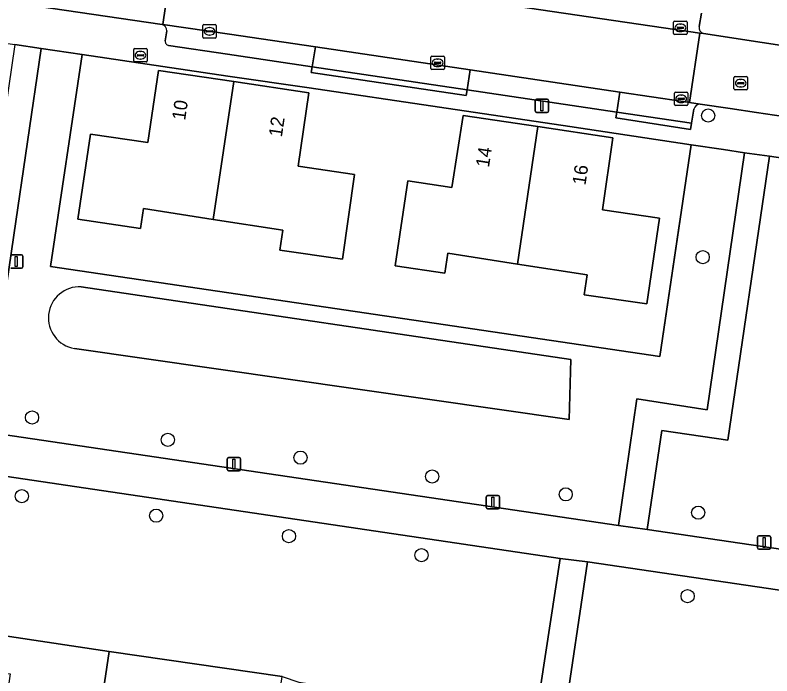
# Model space of a CAD drawing. Extents: x 164148 to 165261, y 382513 to 383432.
# Drawn here: x 164365.5 to 164421.6, y 383245.5 to 383294.5 of the extents above; entities that cross this region are included whole.
import ezdxf

# ---------------------------------------------------------------- set-up
doc = ezdxf.new("R2010")
doc.units = 0
for name, color, linetype in [('IMGEO_Boom', 7, 'Continuous'), ('IMGEO_Brandkraan', 7, 'Continuous'), ('IMGEO_Erf', 7, 'Continuous'), ('IMGEO_Fietspad_gesloten', 7, 'Continuous'), ('IMGEO_Greppel_droge_sloot', 7, 'Continuous'), ('IMGEO_Groenvoorziening', 7, 'Continuous'), ('IMGEO_Hek', 7, 'Continuous'), ('IMGEO_Kolk', 7, 'Continuous'), ('IMGEO_Lichtmast', 7, 'Continuous'), ('IMGEO_Muur', 7, 'Continuous'), ('IMGEO_Pand', 7, 'Continuous'), ('IMGEO_Pand_nummerreeks', 7, 'Continuous'), ('IMGEO_Parkeervlak_open', 7, 'Continuous'), ('IMGEO_Rijbaan_lokaal_open', 7, 'Continuous'), ('IMGEO_Rioolput', 7, 'Continuous'), ('IMGEO_Voetpad_gesloten', 7, 'Continuous'), ('IMGEO_Voetpad_open', 7, 'Continuous')]:
    doc.layers.add(name, color=color, linetype=linetype)

msp = doc.modelspace()

# ---------------------------------------------------------------- linework, layer by layer
at = {"layer": 'IMGEO_Boom'}
for centre in [(164416.91, 383287.031), (164416.506, 383276.521), (164366.746, 383264.626), (164376.82, 383262.968), (164386.67, 383261.645), (164396.438, 383260.244), (164365.986, 383258.785), (164406.346, 383258.921), (164416.177, 383257.562), (164375.956, 383257.337), (164385.811, 383255.821), (164395.639, 383254.405), (164415.388, 383251.362)]:
    msp.add_circle(centre, 0.489, dxfattribs=at)
at = {"layer": 'IMGEO_Brandkraan'}
for p, q in [((164374.288, 383291.082), (164374.288, 383291.934)), ((164374.363, 383292.008), (164375.215, 383292.008)), ((164374.776, 383291.788), (164374.801, 383291.788)), ((164375.289, 383291.934), (164375.289, 383291.082)), ((164374.547, 383291.502), (164374.547, 383291.514)), ((164374.985, 383291.465), (164374.587, 383291.465)), ((164374.59, 383291.551), (164374.988, 383291.551)), ((164374.799, 383291.228), (164374.774, 383291.228)), ((164375.031, 383291.514), (164375.031, 383291.502)), ((164375.215, 383291.008), (164374.363, 383291.008))]:
    msp.add_line(p, q, dxfattribs=at)
for points in [[(164374.288, 383291.082), (164374.288, 383291.934)], [(164374.363, 383292.008), (164375.215, 383292.008)], [(164375.289, 383291.934), (164375.289, 383291.082)], [(164375.215, 383291.008), (164374.363, 383291.008)]]:
    msp.add_lwpolyline(points, dxfattribs=at)
for centre, radius, start, end in [((164374.365, 383291.932), 0.0765, 91.552, 178.448), ((164374.365, 383291.932), 0.0765, 91.552, 178.448), ((164375.213, 383291.932), 0.0765, 1.552, 88.448), ((164375.213, 383291.932), 0.0765, 1.552, 88.448), ((164374.587, 383291.511), 0.0403, 85.8775, 175.7526), ((164374.584, 383291.501), 0.0366, 178.938, 274.7102), ((164374.988, 383291.508), 0.043, 264.8664, 352.4533), ((164374.992, 383291.513), 0.0386, 1.7309, 96.639), ((164374.365, 383291.084), 0.0765, 181.552, 268.448), ((164374.365, 383291.084), 0.0765, 181.552, 268.448), ((164375.213, 383291.084), 0.0765, 271.552, 358.448), ((164375.213, 383291.084), 0.0765, 271.552, 358.448)]:
    msp.add_arc(centre, radius, start, end, dxfattribs=at)
for centre, major_axis, ratio, start_param, end_param in [((164374.775, 383291.508), (-0.387, 0.002), 0.722429, 4.712389, 7.853982), ((164374.8, 383291.508), (-0.39, 0.002), 0.717154, 1.570796, 4.712389)]:
    msp.add_ellipse(centre, major_axis=major_axis, ratio=ratio, start_param=start_param, end_param=end_param, dxfattribs=at)
at = {"layer": 'IMGEO_Erf'}
for points in [[(164387.313, 383289.078), (164381.278, 383289.967), (164370.46, 383291.569), (164368.108, 383275.835), (164413.32, 383269.151), (164415.655, 383284.854), (164406.647, 383286.21)], [(164386.484, 383283.271), (164390.673, 383282.655), (164389.771, 383276.371), (164385.129, 383277.04), (164385.343, 383278.525), (164380.196, 383279.324), (164375.013, 383280.128), (164374.793, 383278.644), (164370.154, 383279.333), (164371.093, 383285.661), (164375.336, 383285.025), (164376.135, 383290.377), (164381.713, 383289.549), (164387.291, 383288.721)], [(164397.89, 383281.695), (164398.723, 383287.041), (164404.283, 383286.214), (164409.843, 383285.386), (164409.065, 383280.045), (164413.304, 383279.419), (164412.36, 383273.05), (164407.718, 383273.72), (164407.932, 383275.204), (164402.764, 383276.006), (164397.602, 383276.808), (164397.382, 383275.324), (164393.699, 383275.871), (164394.636, 383282.183)], [(164371.75, 383221.936), (164372.646, 383228.065), (164369.689, 383228.502), (164370.654, 383235.021), (164373.618, 383234.592), (164374.458, 383240.337), (164371.5, 383240.775), (164372.462, 383247.267), (164362.756, 383248.709), (164362.379, 383246.004), (164365.13, 383245.6), (164364.599, 383241.982), (164364.068, 383238.364), (164361.316, 383238.768), (164360.576, 383233.735), (164363.336, 383233.328), (164362.806, 383229.738), (164362.275, 383226.148), (164359.515, 383226.556), (164359.126, 383223.796)]]:
    msp.add_lwpolyline(points, close=True, dxfattribs=at)
at = {"layer": 'IMGEO_Fietspad_gesloten'}
for points in [[(164412.392, 383256.302), (164410.253, 383256.618), (164363.243, 383263.551), (164361.319, 383263.835), (164322.847, 383269.509), (164297.994, 383273.175), (164298.515, 383270.074), (164322.366, 383266.481), (164324.331, 383266.264), (164405.939, 383254.161), (164407.972, 383253.915), (164472.414, 383244.404), (164474.369, 383244.09), (164540.938, 383234.279), (164542.964, 383233.969), (164588.572, 383227.202), (164590.192, 383226.957), (164594.42, 383226.319)], [(164593.829, 383229.46), (164588.82, 383230.206), (164587.504, 383230.395), (164581.38, 383231.31), (164530.74, 383238.876), (164528.693, 383239.15), (164524.55, 383239.761), (164471.929, 383247.522), (164469.921, 383247.818), (164412.392, 383256.302)]]:
    msp.add_lwpolyline(points, dxfattribs=at)
at = {"layer": 'IMGEO_Greppel_droge_sloot'}
msp.add_lwpolyline([(164369.89, 383269.745), (164406.61, 383264.48), (164406.724, 383268.924), (164370.391, 383274.325)], dxfattribs=at)
msp.add_arc((164370.272, 383272.021), 2.307, 87.0523, 260.4623, dxfattribs=at)
at = {"layer": 'IMGEO_Groenvoorziening'}
for points in [[(164370.46, 383291.569), (164367.432, 383292.011), (164365.396, 383278.153), (164363.243, 383263.551), (164410.253, 383256.618), (164411.617, 383265.999), (164416.841, 383265.204), (164419.619, 383284.276), (164418.056, 383284.504), (164415.655, 383284.854), (164413.32, 383269.151), (164368.108, 383275.835)], [(164422.255, 383267.801), (164424.578, 383283.554), (164421.456, 383284.009), (164418.361, 383262.942), (164413.479, 383263.66), (164412.392, 383256.302), (164469.921, 383247.818), (164473.771, 383276.223), (164469.81, 383276.81), (164467.471, 383261.119)], [(164405.939, 383254.161), (164324.331, 383266.264), (164322.679, 383254.458), (164323.883, 383254.268), (164323.914, 383254.465), (164336.737, 383252.56), (164350.45, 383250.529), (164356.447, 383249.643), (164361.299, 383248.926), (164362.756, 383248.709), (164372.462, 383247.267), (164385.296, 383245.41), (164386.552, 383244.974), (164388.515, 383244.677), (164393.228, 383243.992), (164399.376, 383243.084), (164404.121, 383242.364)], [(164472.414, 383244.404), (164407.972, 383253.915), (164406.195, 383242.078), (164407.364, 383242.133), (164420.204, 383240.227), (164429.857, 383238.788), (164431.321, 383238.57), (164440.941, 383237.135), (164453.782, 383235.26), (164455.066, 383234.832), (164457.022, 383234.546), (164461.751, 383233.818), (164467.869, 383232.907), (164472.591, 383232.242), (164473.476, 383237.881), (164471.506, 383238.104)]]:
    msp.add_lwpolyline(points, close=True, dxfattribs=at)
msp.add_lwpolyline([(164370.391, 383274.325), (164406.724, 383268.924), (164406.61, 383264.48), (164369.89, 383269.745)], dxfattribs=at)
msp.add_arc((164370.272, 383272.021), 2.307, 87.0523, 260.4623, dxfattribs=at)
at = {"layer": 'IMGEO_Hek'}
msp.add_lwpolyline([(164369.61, 383285.882), (164368.108, 383275.835), (164413.32, 383269.151), (164414.814, 383279.195)], dxfattribs=at)
at = {"layer": 'IMGEO_Kolk'}
for p, q in [((164414.351, 383293.118), (164414.351, 383293.97)), ((164414.426, 383294.044), (164415.278, 383294.044)), ((164415.352, 383293.97), (164415.352, 383293.118)), ((164379.413, 383292.858), (164379.413, 383293.71)), ((164379.488, 383293.784), (164380.34, 383293.784)), ((164379.901, 383293.564), (164379.926, 383293.564)), ((164380.414, 383293.71), (164380.414, 383292.858)), ((164414.61, 383293.538), (164414.61, 383293.55)), ((164415.048, 383293.501), (164414.65, 383293.501)), ((164414.653, 383293.587), (164415.051, 383293.587)), ((164414.839, 383293.824), (164414.864, 383293.824)), ((164415.094, 383293.55), (164415.094, 383293.538)), ((164379.672, 383293.278), (164379.672, 383293.29)), ((164380.11, 383293.241), (164379.712, 383293.241)), ((164379.715, 383293.327), (164380.113, 383293.327)), ((164379.924, 383293.004), (164379.899, 383293.004)), ((164380.156, 383293.29), (164380.156, 383293.278)), ((164415.278, 383293.044), (164414.426, 383293.044)), ((164414.862, 383293.264), (164414.837, 383293.264)), ((164380.34, 383292.784), (164379.488, 383292.784)), ((164396.344, 383290.523), (164396.344, 383291.375)), ((164396.419, 383291.449), (164397.271, 383291.449)), ((164396.832, 383291.229), (164396.857, 383291.229)), ((164397.345, 383291.375), (164397.345, 383290.523)), ((164396.603, 383290.943), (164396.603, 383290.955)), ((164397.041, 383290.906), (164396.643, 383290.906)), ((164396.646, 383290.992), (164397.044, 383290.992)), ((164396.855, 383290.669), (164396.83, 383290.669)), ((164397.087, 383290.955), (164397.087, 383290.943)), ((164397.271, 383290.449), (164396.419, 383290.449)), ((164414.411, 383287.844), (164414.411, 383288.696)), ((164414.486, 383288.77), (164415.338, 383288.77)), ((164414.713, 383288.313), (164415.111, 383288.313)), ((164414.899, 383288.55), (164414.924, 383288.55)), ((164415.412, 383288.696), (164415.412, 383287.844)), ((164415.338, 383287.77), (164414.486, 383287.77)), ((164414.67, 383288.264), (164414.67, 383288.276)), ((164415.108, 383288.227), (164414.71, 383288.227)), ((164414.922, 383287.99), (164414.897, 383287.99)), ((164415.154, 383288.276), (164415.154, 383288.264))]:
    msp.add_line(p, q, dxfattribs=at)
for points in [[(164414.351, 383293.118), (164414.351, 383293.97)], [(164414.426, 383294.044), (164415.278, 383294.044)], [(164415.352, 383293.97), (164415.352, 383293.118)], [(164379.413, 383292.858), (164379.413, 383293.71)], [(164379.488, 383293.784), (164380.34, 383293.784)], [(164380.414, 383293.71), (164380.414, 383292.858)], [(164415.278, 383293.044), (164414.426, 383293.044)], [(164380.34, 383292.784), (164379.488, 383292.784)], [(164396.344, 383290.523), (164396.344, 383291.375)], [(164396.419, 383291.449), (164397.271, 383291.449)], [(164397.345, 383291.375), (164397.345, 383290.523)], [(164397.271, 383290.449), (164396.419, 383290.449)], [(164414.411, 383287.844), (164414.411, 383288.696)], [(164414.486, 383288.77), (164415.338, 383288.77)], [(164415.412, 383288.696), (164415.412, 383287.844)], [(164415.338, 383287.77), (164414.486, 383287.77)]]:
    msp.add_lwpolyline(points, dxfattribs=at)
for centre, radius, start, end in [((164414.428, 383293.968), 0.0765, 91.552, 178.448), ((164414.428, 383293.968), 0.0765, 91.552, 178.448), ((164415.276, 383293.968), 0.0765, 1.552, 88.448), ((164415.276, 383293.968), 0.0765, 1.552, 88.448), ((164379.49, 383293.708), 0.0765, 91.552, 178.448), ((164379.49, 383293.708), 0.0765, 91.552, 178.448), ((164380.338, 383293.708), 0.0765, 1.552, 88.448), ((164380.338, 383293.708), 0.0765, 1.552, 88.448), ((164414.65, 383293.547), 0.0403, 85.8775, 175.7526), ((164414.647, 383293.537), 0.0366, 178.938, 274.7102), ((164415.051, 383293.544), 0.043, 264.8664, 352.4533), ((164415.055, 383293.549), 0.0386, 1.7309, 96.639), ((164379.49, 383292.86), 0.0765, 181.552, 268.448), ((164379.49, 383292.86), 0.0765, 181.552, 268.448), ((164379.712, 383293.287), 0.0403, 85.8775, 175.7526), ((164379.709, 383293.277), 0.0366, 178.938, 274.7102), ((164380.113, 383293.284), 0.043, 264.8664, 352.4533), ((164380.117, 383293.289), 0.0386, 1.7309, 96.639), ((164380.338, 383292.86), 0.0765, 271.552, 358.448), ((164380.338, 383292.86), 0.0765, 271.552, 358.448), ((164414.428, 383293.12), 0.0765, 181.552, 268.448), ((164414.428, 383293.12), 0.0765, 181.552, 268.448), ((164415.276, 383293.12), 0.0765, 271.552, 358.448), ((164415.276, 383293.12), 0.0765, 271.552, 358.448), ((164396.421, 383291.373), 0.0765, 91.552, 178.448), ((164396.421, 383291.373), 0.0765, 91.552, 178.448), ((164397.269, 383291.373), 0.0765, 1.552, 88.448), ((164397.269, 383291.373), 0.0765, 1.552, 88.448), ((164396.643, 383290.952), 0.0403, 85.8775, 175.7526), ((164396.64, 383290.942), 0.0366, 178.938, 274.7102), ((164397.044, 383290.949), 0.043, 264.8664, 352.4533), ((164397.048, 383290.954), 0.0386, 1.7309, 96.639), ((164396.421, 383290.525), 0.0765, 181.552, 268.448), ((164396.421, 383290.525), 0.0765, 181.552, 268.448), ((164397.269, 383290.525), 0.0765, 271.552, 358.448), ((164397.269, 383290.525), 0.0765, 271.552, 358.448), ((164414.488, 383288.694), 0.0765, 91.552, 178.448), ((164414.488, 383288.694), 0.0765, 91.552, 178.448), ((164414.71, 383288.273), 0.0403, 85.8775, 175.7526), ((164415.115, 383288.275), 0.0386, 1.7309, 96.639), ((164415.336, 383288.694), 0.0765, 1.552, 88.448), ((164415.336, 383288.694), 0.0765, 1.552, 88.448), ((164414.488, 383287.846), 0.0765, 181.552, 268.448), ((164414.488, 383287.846), 0.0765, 181.552, 268.448), ((164414.707, 383288.263), 0.0366, 178.938, 274.7102), ((164415.111, 383288.27), 0.043, 264.8664, 352.4533), ((164415.336, 383287.846), 0.0765, 271.552, 358.448), ((164415.336, 383287.846), 0.0765, 271.552, 358.448)]:
    msp.add_arc(centre, radius, start, end, dxfattribs=at)
for centre, major_axis, ratio, start_param, end_param in [((164379.9, 383293.284), (-0.387, 0.002), 0.722429, 4.712389, 7.853982), ((164379.925, 383293.284), (-0.39, 0.002), 0.717154, 1.570796, 4.712389), ((164414.838, 383293.544), (-0.387, 0.002), 0.722429, 4.712389, 7.853982), ((164414.863, 383293.544), (-0.39, 0.002), 0.717154, 1.570796, 4.712389), ((164396.831, 383290.949), (-0.387, 0.002), 0.722429, 4.712389, 7.853982), ((164396.856, 383290.949), (-0.39, 0.002), 0.717154, 1.570796, 4.712389), ((164414.898, 383288.27), (-0.387, 0.002), 0.722429, 4.712389, 7.853982), ((164414.923, 383288.27), (-0.39, 0.002), 0.717154, 1.570796, 4.712389)]:
    msp.add_ellipse(centre, major_axis=major_axis, ratio=ratio, start_param=start_param, end_param=end_param, dxfattribs=at)
at = {"layer": 'IMGEO_Lichtmast'}
for p, q in [((164404.087, 383287.36), (164404.087, 383288.16)), ((164404.087, 383288.16), (164404.087, 383287.36)), ((164404.187, 383288.26), (164404.977, 383288.26)), ((164404.977, 383288.26), (164404.187, 383288.26)), ((164405.077, 383288.16), (164405.077, 383287.36)), ((164405.077, 383287.36), (164405.077, 383288.16)), ((164404.977, 383287.26), (164404.187, 383287.26)), ((164404.187, 383287.26), (164404.977, 383287.26)), ((164365.182, 383276.708), (164365.972, 383276.708)), ((164365.972, 383276.708), (164365.182, 383276.708)), ((164366.072, 383276.608), (164366.072, 383275.808)), ((164366.072, 383275.808), (164366.072, 383276.608)), ((164365.972, 383275.708), (164365.182, 383275.708)), ((164365.182, 383275.708), (164365.972, 383275.708)), ((164381.235, 383260.768), (164381.235, 383261.568)), ((164381.235, 383261.568), (164381.235, 383260.768)), ((164381.335, 383261.668), (164382.125, 383261.668)), ((164382.125, 383261.668), (164381.335, 383261.668)), ((164382.225, 383261.568), (164382.225, 383260.768)), ((164382.225, 383260.768), (164382.225, 383261.568)), ((164382.125, 383260.668), (164381.335, 383260.668)), ((164381.335, 383260.668), (164382.125, 383260.668)), ((164400.45, 383257.942), (164400.45, 383258.742)), ((164400.45, 383258.742), (164400.45, 383257.942)), ((164400.55, 383258.842), (164401.34, 383258.842)), ((164401.34, 383258.842), (164400.55, 383258.842)), ((164401.44, 383258.742), (164401.44, 383257.942)), ((164401.44, 383257.942), (164401.44, 383258.742)), ((164401.34, 383257.842), (164400.55, 383257.842)), ((164400.55, 383257.842), (164401.34, 383257.842)), ((164420.565, 383254.946), (164420.565, 383255.746)), ((164420.565, 383255.746), (164420.565, 383254.946)), ((164420.665, 383255.846), (164421.455, 383255.846)), ((164421.455, 383255.846), (164420.665, 383255.846)), ((164421.555, 383255.746), (164421.555, 383254.946)), ((164421.555, 383254.946), (164421.555, 383255.746)), ((164421.455, 383254.846), (164420.665, 383254.846)), ((164420.665, 383254.846), (164421.455, 383254.846))]:
    msp.add_line(p, q, dxfattribs=at)
for points in [[(164404.507, 383288.135), (164404.657, 383288.135), (164404.657, 383287.385), (164404.507, 383287.385), (164404.507, 383288.135)], [(164365.502, 383276.583), (164365.652, 383276.583), (164365.652, 383275.833), (164365.502, 383275.833), (164365.502, 383276.583)], [(164381.655, 383261.543), (164381.805, 383261.543), (164381.805, 383260.793), (164381.655, 383260.793), (164381.655, 383261.543)], [(164400.87, 383258.717), (164401.02, 383258.717), (164401.02, 383257.967), (164400.87, 383257.967), (164400.87, 383258.717)], [(164420.985, 383255.721), (164421.135, 383255.721), (164421.135, 383254.971), (164420.985, 383254.971), (164420.985, 383255.721)]]:
    msp.add_lwpolyline(points, dxfattribs=at)
for centre, start, end in [((164404.187, 383288.16), 90, 180), ((164404.187, 383288.16), 90, 180), ((164404.977, 383288.16), 0, 90), ((164404.977, 383288.16), 360, 90), ((164404.187, 383287.36), 180, 270), ((164404.187, 383287.36), 180, 270), ((164404.977, 383287.36), 270, 0), ((164404.977, 383287.36), 270, 0), ((164365.972, 383276.608), 0, 90), ((164365.972, 383276.608), 360, 90), ((164365.972, 383275.808), 270, 0), ((164365.972, 383275.808), 270, 0), ((164381.335, 383261.568), 90, 180), ((164381.335, 383261.568), 90, 180), ((164382.125, 383261.568), 0, 90), ((164382.125, 383261.568), 360, 90), ((164381.335, 383260.768), 180, 270), ((164381.335, 383260.768), 180, 270), ((164382.125, 383260.768), 270, 0), ((164382.125, 383260.768), 270, 0), ((164400.55, 383258.742), 90, 180), ((164400.55, 383258.742), 90, 180), ((164401.34, 383258.742), 0, 90), ((164401.34, 383258.742), 360, 90), ((164400.55, 383257.942), 180, 270), ((164400.55, 383257.942), 180, 270), ((164401.34, 383257.942), 270, 0), ((164401.34, 383257.942), 270, 0), ((164420.665, 383255.746), 90, 180), ((164420.665, 383255.746), 90, 180), ((164421.455, 383255.746), 0, 90), ((164421.455, 383255.746), 360, 90), ((164420.665, 383254.946), 180, 270), ((164420.665, 383254.946), 180, 270), ((164421.455, 383254.946), 270, 0), ((164421.455, 383254.946), 270, 0)]:
    msp.add_arc(centre, 0.1, start, end, dxfattribs=at)
at = {"layer": 'IMGEO_Muur'}
msp.add_lwpolyline([(164362.756, 383248.709), (164372.462, 383247.267)], dxfattribs=at)
at = {"layer": 'IMGEO_Pand'}
for points in [[(164381.713, 383289.549), (164376.135, 383290.377), (164375.336, 383285.025), (164371.093, 383285.661), (164370.154, 383279.333), (164374.793, 383278.644), (164375.013, 383280.128), (164380.196, 383279.324)], [(164386.484, 383283.271), (164387.291, 383288.721), (164381.713, 383289.549), (164380.196, 383279.324), (164385.343, 383278.525), (164385.129, 383277.04), (164389.771, 383276.371), (164390.673, 383282.655)], [(164404.283, 383286.214), (164398.723, 383287.041), (164397.89, 383281.695), (164394.636, 383282.183), (164393.699, 383275.871), (164397.382, 383275.324), (164397.602, 383276.808), (164402.764, 383276.006)], [(164409.843, 383285.386), (164404.283, 383286.214), (164402.764, 383276.006), (164407.932, 383275.204), (164407.718, 383273.72), (164412.36, 383273.05), (164413.304, 383279.419), (164409.065, 383280.045)], [(164374.458, 383240.337), (164374.49, 383240.557), (164384.37, 383239.095), (164385.296, 383245.41), (164372.462, 383247.267), (164371.5, 383240.775)]]:
    msp.add_lwpolyline(points, close=True, dxfattribs=at)
at = {"layer": 'IMGEO_Parkeervlak_open'}
for points in [[(164379.143, 383300.167), (164378.103, 383299.409), (164377.184, 383298.907), (164416.301, 383293.154), (164416.557, 383293.116)], [(164416.242, 383293.649), (164416.41, 383294.636)], [(164381.386, 383293.071), (164376.462, 383293.782), (164376.405, 383293.791)], [(164376.75, 383293.324), (164376.634, 383292.569)], [(164376.884, 383292.237), (164381.248, 383291.584), (164387.523, 383290.657), (164387.772, 383292.123), (164381.386, 383293.071)]]:
    msp.add_lwpolyline(points, dxfattribs=at)
msp.add_lwpolyline([(164399.257, 383290.417), (164399.02, 383288.952), (164410.13, 383287.292), (164410.348, 383288.77)], close=True, dxfattribs=at)
for centre, radius, start, end in [((164376.267, 383293.328), 0.483, 359.5371, 73.3738), ((164416.732, 383293.579), 0.495, 171.876, 249.2897), ((164376.924, 383292.528), 0.293, 171.8817, 262.0787)]:
    msp.add_arc(centre, radius, start, end, dxfattribs=at)
at = {"layer": 'IMGEO_Rijbaan_lokaal_open'}
for points in [[(164355.732, 383302.114), (164354.649, 383302.259), (164354.167, 383302.338), (164353.437, 383297.172), (164353.906, 383297.096), (164376.405, 383293.791), (164376.462, 383293.782), (164377.184, 383298.907), (164375.526, 383299.185)], [(164416.317, 383287.875), (164415.53, 383288.001), (164415.047, 383288.073), (164410.348, 383288.77), (164410.13, 383287.292), (164415.668, 383286.456), (164415.851, 383287.512)]]:
    msp.add_lwpolyline(points, dxfattribs=at)
for points in [[(164416.301, 383293.154), (164377.184, 383298.907), (164376.462, 383293.782), (164381.386, 383293.071), (164387.772, 383292.123), (164399.257, 383290.417), (164410.348, 383288.77), (164415.047, 383288.073), (164415.53, 383288.001)], [(164425.275, 383291.79), (164416.557, 383293.116), (164416.301, 383293.154), (164415.53, 383288.001), (164416.317, 383287.875), (164418.535, 383287.549), (164420.5, 383287.261), (164424.508, 383286.672)], [(164387.772, 383292.123), (164387.523, 383290.657), (164399.02, 383288.952), (164399.257, 383290.417)]]:
    msp.add_lwpolyline(points, close=True, dxfattribs=at)
msp.add_arc((164416.332, 383287.375), 0.501, 91.7674, 164.0677, dxfattribs=at)
at = {"layer": 'IMGEO_Rioolput'}
for p, q in [((164418.83, 383289.006), (164418.83, 383289.858)), ((164418.905, 383289.932), (164419.757, 383289.932)), ((164419.089, 383289.426), (164419.089, 383289.438)), ((164419.132, 383289.475), (164419.53, 383289.475)), ((164419.318, 383289.712), (164419.343, 383289.712)), ((164419.573, 383289.438), (164419.573, 383289.426)), ((164419.831, 383289.858), (164419.831, 383289.006)), ((164419.757, 383288.932), (164418.905, 383288.932)), ((164419.527, 383289.389), (164419.129, 383289.389)), ((164419.341, 383289.152), (164419.316, 383289.152))]:
    msp.add_line(p, q, dxfattribs=at)
for points in [[(164418.83, 383289.006), (164418.83, 383289.858)], [(164418.905, 383289.932), (164419.757, 383289.932)], [(164419.831, 383289.858), (164419.831, 383289.006)], [(164419.757, 383288.932), (164418.905, 383288.932)]]:
    msp.add_lwpolyline(points, dxfattribs=at)
for centre, radius, start, end in [((164418.907, 383289.856), 0.0765, 91.552, 178.448), ((164418.907, 383289.856), 0.0765, 91.552, 178.448), ((164419.129, 383289.435), 0.0403, 85.8775, 175.7526), ((164419.534, 383289.437), 0.0386, 1.7309, 96.639), ((164419.755, 383289.856), 0.0765, 1.552, 88.448), ((164419.755, 383289.856), 0.0765, 1.552, 88.448), ((164418.907, 383289.008), 0.0765, 181.552, 268.448), ((164418.907, 383289.008), 0.0765, 181.552, 268.448), ((164419.126, 383289.425), 0.0366, 178.938, 274.7102), ((164419.53, 383289.432), 0.043, 264.8664, 352.4533), ((164419.755, 383289.008), 0.0765, 271.552, 358.448), ((164419.755, 383289.008), 0.0765, 271.552, 358.448)]:
    msp.add_arc(centre, radius, start, end, dxfattribs=at)
for centre, major_axis, ratio, start_param, end_param in [((164419.317, 383289.432), (-0.387, 0.002), 0.722429, 4.712389, 7.853982), ((164419.342, 383289.432), (-0.39, 0.002), 0.717154, 1.570796, 4.712389)]:
    msp.add_ellipse(centre, major_axis=major_axis, ratio=ratio, start_param=start_param, end_param=end_param, dxfattribs=at)
at = {"layer": 'IMGEO_Voetpad_gesloten'}
for points in [[(164367.432, 383292.011), (164365.477, 383292.297), (164361.319, 383263.835), (164363.243, 383263.551), (164365.396, 383278.153)], [(164421.456, 383284.009), (164419.619, 383284.276), (164416.841, 383265.204), (164411.617, 383265.999), (164410.253, 383256.618), (164412.392, 383256.302), (164413.479, 383263.66), (164418.361, 383262.942)], [(164407.972, 383253.915), (164405.939, 383254.161), (164404.121, 383242.364), (164406.024, 383242.101), (164406.195, 383242.078)]]:
    msp.add_lwpolyline(points, close=True, dxfattribs=at)
at = {"layer": 'IMGEO_Voetpad_open'}
for points in [[(164309.343, 383300.559), (164313.73, 383299.955), (164319.528, 383299.102), (164342.102, 383295.732), (164358.982, 383293.246), (164365.477, 383292.297), (164367.432, 383292.011), (164370.46, 383291.569), (164381.278, 383289.967), (164387.313, 383289.078), (164406.647, 383286.21), (164415.655, 383284.854), (164418.056, 383284.504), (164419.619, 383284.276), (164421.456, 383284.009), (164424.578, 383283.554), (164441.358, 383281.05), (164469.81, 383276.81), (164473.771, 383276.223), (164475.77, 383275.927), (164478.889, 383275.465), (164524.124, 383268.791), (164527.632, 383268.277), (164528.176, 383271.978)], [(164376.405, 383293.791), (164353.906, 383297.096)], [(164416.41, 383294.636), (164416.242, 383293.649)], [(164376.634, 383292.569), (164376.75, 383293.324)], [(164416.557, 383293.116), (164425.275, 383291.79), (164425.585, 383291.734)], [(164415.851, 383287.512), (164415.668, 383286.456), (164415.608, 383286.007), (164410.059, 383286.875), (164410.13, 383287.292), (164399.02, 383288.952), (164398.95, 383288.512), (164387.453, 383290.216), (164387.523, 383290.657), (164381.248, 383291.584), (164376.884, 383292.237)], [(164424.689, 383286.645), (164424.508, 383286.672), (164420.5, 383287.261), (164418.535, 383287.549), (164416.317, 383287.875)]]:
    msp.add_lwpolyline(points, dxfattribs=at)
for points in [[(164387.523, 383290.657), (164387.453, 383290.216), (164398.95, 383288.512), (164399.02, 383288.952)], [(164410.13, 383287.292), (164410.059, 383286.875), (164415.608, 383286.007), (164415.668, 383286.456)]]:
    msp.add_lwpolyline(points, close=True, dxfattribs=at)
for centre, radius, start, end in [((164376.267, 383293.328), 0.483, 359.5371, 73.3738), ((164416.732, 383293.579), 0.495, 171.876, 249.2897), ((164376.924, 383292.528), 0.293, 171.8817, 262.0787), ((164416.332, 383287.375), 0.501, 91.7674, 164.0677)]:
    msp.add_arc(centre, radius, start, end, dxfattribs=at)

# ---------------------------------------------------------------- texts
at = {"layer": 'IMGEO_Pand_nummerreeks'}
for s, rotation, p in [('10', 81.5122, (164378.104, 383286.634)), ('12', 81.5739, (164385.282, 383285.395)), ('14', 81.137, (164400.646, 383283.144)), ('16', 81.7106, (164407.809, 383281.827))]:
    msp.add_text(s, height=1, rotation=rotation, dxfattribs=at).set_placement(p)

doc.saveas('drawing.dxf')
